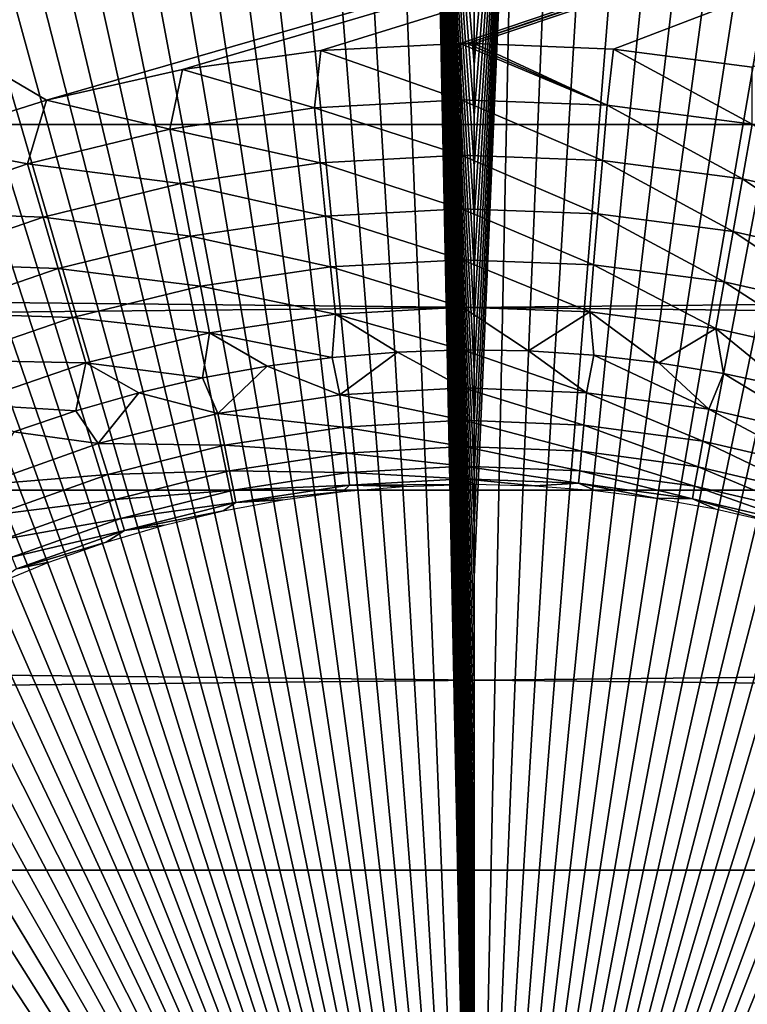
# Model space of a CAD drawing. Header units: millimetres. Extents: x -300 to 300, y -500 to 500.
# Tile 469 of 656: x -4.12 to 2.47, y 6.16 to 15.09. Entities that reach past the tile are written whole.
import ezdxf

# ---------------------------------------------------------------- set-up
doc = ezdxf.new("R2010")
doc.units = ezdxf.units.MM
doc.header["$LTSCALE"] = 81.481481
for name, color, linetype in [('19', 7, 'CONTINUOUS'), ('20', 7, 'CONTINUOUS'), ('34', 7, 'CONTINUOUS'), ('37', 7, 'CONTINUOUS'), ('38', 7, 'CONTINUOUS'), ('39', 7, 'CONTINUOUS'), ('40', 7, 'CONTINUOUS'), ('5', 7, 'CONTINUOUS'), ('6', 7, 'CONTINUOUS'), ('63', 7, 'CONTINUOUS')]:
    doc.layers.add(name, color=color, linetype=linetype)

msp = doc.modelspace()

# ---------------------------------------------------------------- linework, layer by layer
at = {"layer": '19', "color": 7, "linetype": 'CONTINUOUS'}
for points in [[(0.7921, 19.3962, 77.0165), (0.401, 19.4138, 77.0166), (0, 0, 77.0032), (0.7921, 19.3962, 77.0165)], [(0, 0, 77.0032), (0.401, 19.4138, 77.0166), (0, 10.0372, 77.007), (0, 0, 77.0032)], [(0, 10.5056, 77.0073), (0, 10.0372, 77.007), (0.401, 19.4138, 77.0166), (0, 10.5056, 77.0073)], [(0, 10.973, 77.0077), (0, 10.5056, 77.0073), (0.401, 19.4138, 77.0166), (0, 10.973, 77.0077)], [(0, 11.4397, 77.0081), (0, 10.973, 77.0077), (0.401, 19.4138, 77.0166), (0, 11.4397, 77.0081)], [(0, 11.9055, 77.0084), (0, 11.4397, 77.0081), (0.401, 19.4138, 77.0166), (0, 11.9055, 77.0084)], [(0, 12.3704, 77.0088), (0, 11.9055, 77.0084), (0.401, 19.4138, 77.0166), (0, 12.3704, 77.0088)], [(0, 12.8346, 77.0093), (0, 12.3704, 77.0088), (0.401, 19.4138, 77.0166), (0, 12.8346, 77.0093)], [(0, 13.2979, 77.0097), (0, 12.8346, 77.0093), (0.401, 19.4138, 77.0166), (0, 13.2979, 77.0097)], [(0, 13.7605, 77.0101), (0, 13.2979, 77.0097), (0.401, 19.4138, 77.0166), (0, 13.7605, 77.0101)], [(0, 14.2223, 77.0106), (0, 13.7605, 77.0101), (0.401, 19.4138, 77.0166), (0, 14.2223, 77.0106)], [(0, 14.6832, 77.0111), (0, 14.2223, 77.0106), (0.401, 19.4138, 77.0166), (0, 14.6832, 77.0111)], [(0, 15.1433, 77.0115), (0, 14.6832, 77.0111), (0.401, 19.4138, 77.0166), (0, 15.1433, 77.0115)], [(1.1735, 19.3668, 77.0163), (0.7921, 19.3962, 77.0165), (0, 0, 77.0032), (1.1735, 19.3668, 77.0163)], [(1.5453, 19.3254, 77.0161), (1.1735, 19.3668, 77.0163), (0, 0, 77.0032), (1.5453, 19.3254, 77.0161)], [(1.9075, 19.272, 77.0159), (1.5453, 19.3254, 77.0161), (0, 0, 77.0032), (1.9075, 19.272, 77.0159)], [(2.2603, 19.2065, 77.0156), (1.9075, 19.272, 77.0159), (0, 0, 77.0032), (2.2603, 19.2065, 77.0156)], [(2.6037, 19.1288, 77.0153), (2.2603, 19.2065, 77.0156), (0, 0, 77.0032), (2.6037, 19.1288, 77.0153)], [(2.9377, 19.0388, 77.0149), (2.6037, 19.1288, 77.0153), (0, 0, 77.0032), (2.9377, 19.0388, 77.0149)], [(3.2626, 18.9363, 77.0145), (2.9377, 19.0388, 77.0149), (0, 0, 77.0032), (3.2626, 18.9363, 77.0145)], [(3.5784, 18.8214, 77.014), (3.2626, 18.9363, 77.0145), (0, 0, 77.0032), (3.5784, 18.8214, 77.014)], [(3.8852, 18.6939, 77.0135), (3.5784, 18.8214, 77.014), (0, 0, 77.0032), (3.8852, 18.6939, 77.0135)], [(4.183, 18.5538, 77.013), (3.8852, 18.6939, 77.0135), (0, 0, 77.0032), (4.183, 18.5538, 77.013)], [(4.472, 18.4009, 77.0124), (4.183, 18.5538, 77.013), (0, 0, 77.0032), (4.472, 18.4009, 77.0124)], [(4.7522, 18.2351, 77.0118), (4.472, 18.4009, 77.0124), (0, 0, 77.0032), (4.7522, 18.2351, 77.0118)], [(5.0237, 18.0564, 77.0111), (4.7522, 18.2351, 77.0118), (0, 0, 77.0032), (5.0237, 18.0564, 77.0111)], [(5.2867, 17.8646, 77.0105), (5.0237, 18.0564, 77.0111), (0, 0, 77.0032), (5.2867, 17.8646, 77.0105)], [(5.5412, 17.6597, 77.0098), (5.2867, 17.8646, 77.0105), (0, 0, 77.0032), (5.5412, 17.6597, 77.0098)], [(5.7873, 17.4415, 77.0091), (5.5412, 17.6597, 77.0098), (0, 0, 77.0032), (5.7873, 17.4415, 77.0091)], [(6.0251, 17.2101, 77.0084), (5.7873, 17.4415, 77.0091), (0, 0, 77.0032), (6.0251, 17.2101, 77.0084)], [(6.2546, 16.9652, 77.0076), (6.0251, 17.2101, 77.0084), (0, 0, 77.0032), (6.2546, 16.9652, 77.0076)], [(6.476, 16.7069, 77.0069), (6.2546, 16.9652, 77.0076), (0, 0, 77.0032), (6.476, 16.7069, 77.0069)], [(6.6894, 16.4349, 77.0061), (6.476, 16.7069, 77.0069), (0, 0, 77.0032), (6.6894, 16.4349, 77.0061)], [(6.8948, 16.1492, 77.0053), (6.6894, 16.4349, 77.0061), (0, 0, 77.0032), (6.8948, 16.1492, 77.0053)], [(7.0923, 15.8498, 77.0045), (6.8948, 16.1492, 77.0053), (0, 0, 77.0032), (7.0923, 15.8498, 77.0045)], [(7.282, 15.5365, 77.0037), (7.0923, 15.8498, 77.0045), (0, 0, 77.0032), (7.282, 15.5365, 77.0037)], [(7.4641, 15.2092, 77.0029), (7.282, 15.5365, 77.0037), (0, 0, 77.0032), (7.4641, 15.2092, 77.0029)], [(7.6385, 14.8679, 77.0021), (7.4641, 15.2092, 77.0029), (0, 0, 77.0032), (7.6385, 14.8679, 77.0021)], [(7.8054, 14.5124, 77.0013), (7.6385, 14.8679, 77.0021), (0, 0, 77.0032), (7.8054, 14.5124, 77.0013)], [(7.9649, 14.1427, 77.0005), (7.8054, 14.5124, 77.0013), (0, 0, 77.0032), (7.9649, 14.1427, 77.0005)], [(8.1171, 13.7586, 76.9997), (7.9649, 14.1427, 77.0005), (0, 0, 77.0032), (8.1171, 13.7586, 76.9997)], [(8.262, 13.3601, 76.9989), (8.1171, 13.7586, 76.9997), (0, 0, 77.0032), (8.262, 13.3601, 76.9989)], [(8.3998, 12.9471, 76.9982), (8.262, 13.3601, 76.9989), (0, 0, 77.0032), (8.3998, 12.9471, 76.9982)], [(8.5304, 12.5195, 76.9974), (8.3998, 12.9471, 76.9982), (0, 0, 77.0032), (8.5304, 12.5195, 76.9974)], [(8.6541, 12.0771, 76.9966), (8.5304, 12.5195, 76.9974), (0, 0, 77.0032), (8.6541, 12.0771, 76.9966)], [(8.7709, 11.62, 76.9959), (8.6541, 12.0771, 76.9966), (0, 0, 77.0032), (8.7709, 11.62, 76.9959)], [(8.8809, 11.148, 76.9952), (8.7709, 11.62, 76.9959), (0, 0, 77.0032), (8.8809, 11.148, 76.9952)], [(8.9842, 10.661, 76.9945), (8.8809, 11.148, 76.9952), (0, 0, 77.0032), (8.9842, 10.661, 76.9945)], [(9.0808, 10.1589, 76.9938), (8.9842, 10.661, 76.9945), (0, 0, 77.0032), (9.0808, 10.1589, 76.9938)], [(9.1709, 9.6416, 76.9931), (9.0808, 10.1589, 76.9938), (0, 0, 77.0032), (9.1709, 9.6416, 76.9931)], [(0, 9.5681, 77.0066), (0, 0, 77.0032), (0, 10.0372, 77.007), (0, 9.5681, 77.0066)], [(9.2545, 9.1091, 76.9925), (9.1709, 9.6416, 76.9931), (0, 0, 77.0032), (9.2545, 9.1091, 76.9925)], [(0, 9.0981, 77.0063), (0, 0, 77.0032), (0, 9.5681, 77.0066), (0, 9.0981, 77.0063)], [(9.3318, 8.5613, 76.9919), (9.2545, 9.1091, 76.9925), (0, 0, 77.0032), (9.3318, 8.5613, 76.9919)], [(0, 8.6273, 77.006), (0, 0, 77.0032), (0, 9.0981, 77.0063), (0, 8.6273, 77.006)], [(0, 8.1556, 77.0057), (0, 0, 77.0032), (0, 8.6273, 77.006), (0, 8.1556, 77.0057)], [(9.4028, 7.998, 76.9913), (9.3318, 8.5613, 76.9919), (0, 0, 77.0032), (9.4028, 7.998, 76.9913)], [(0, 7.683, 77.0054), (0, 0, 77.0032), (0, 8.1556, 77.0057), (0, 7.683, 77.0054)], [(9.4676, 7.4191, 76.9908), (9.4028, 7.998, 76.9913), (0, 0, 77.0032), (9.4676, 7.4191, 76.9908)], [(0, 7.2096, 77.0052), (0, 0, 77.0032), (0, 7.683, 77.0054), (0, 7.2096, 77.0052)], [(9.5263, 6.8247, 76.9903), (9.4676, 7.4191, 76.9908), (0, 0, 77.0032), (9.5263, 6.8247, 76.9903)], [(0, 6.7353, 77.0049), (0, 0, 77.0032), (0, 7.2096, 77.0052), (0, 6.7353, 77.0049)], [(9.579, 6.2145, 76.9898), (9.5263, 6.8247, 76.9903), (0, 0, 77.0032), (9.579, 6.2145, 76.9898)], [(0, 6.2601, 77.0047), (0, 0, 77.0032), (0, 6.7353, 77.0049), (0, 6.2601, 77.0047)], [(0, 5.784, 77.0045), (0, 0, 77.0032), (0, 6.2601, 77.0047), (0, 5.784, 77.0045)], [(9.6258, 5.5885, 76.9894), (9.579, 6.2145, 76.9898), (0, 0, 77.0032), (9.6258, 5.5885, 76.9894)]]:
    msp.add_3dface(points, dxfattribs=at)
at = {"layer": '20', "color": 7, "linetype": 'CONTINUOUS'}
for points in [[(-1.153, 19.3687, 77.0164), (0, 0, 77.0032), (-0.7781, 19.397, 77.0165), (-1.153, 19.3687, 77.0164)], [(-0.7781, 19.397, 77.0165), (0, 0, 77.0032), (-0.3938, 19.414, 77.0166), (-0.7781, 19.397, 77.0165)], [(0, 0, 77.0032), (0, 0.4871, 77.0032), (-0.3938, 19.414, 77.0166), (0, 0, 77.0032)], [(0, 0.4871, 77.0032), (0, 0.9733, 77.0033), (-0.3938, 19.414, 77.0166), (0, 0.4871, 77.0032)], [(0, 0.9733, 77.0033), (0, 1.4585, 77.0033), (-0.3938, 19.414, 77.0166), (0, 0.9733, 77.0033)], [(0, 1.4585, 77.0033), (0, 1.9428, 77.0034), (-0.3938, 19.414, 77.0166), (0, 1.4585, 77.0033)], [(0, 1.9428, 77.0034), (0, 2.4262, 77.0034), (-0.3938, 19.414, 77.0166), (0, 1.9428, 77.0034)], [(0, 2.4262, 77.0034), (0, 2.9087, 77.0035), (-0.3938, 19.414, 77.0166), (0, 2.4262, 77.0034)], [(0, 2.9087, 77.0035), (0, 3.3902, 77.0037), (-0.3938, 19.414, 77.0166), (0, 2.9087, 77.0035)], [(0, 3.3902, 77.0037), (0, 3.8709, 77.0038), (-0.3938, 19.414, 77.0166), (0, 3.3902, 77.0037)], [(0, 3.8709, 77.0038), (0, 4.3505, 77.0039), (-0.3938, 19.414, 77.0166), (0, 3.8709, 77.0038)], [(0, 4.3505, 77.0039), (0, 4.8293, 77.0041), (-0.3938, 19.414, 77.0166), (0, 4.3505, 77.0039)], [(0, 4.8293, 77.0041), (0, 5.3071, 77.0043), (-0.3938, 19.414, 77.0166), (0, 4.8293, 77.0041)], [(0, 5.3071, 77.0043), (0, 5.784, 77.0045), (-0.3938, 19.414, 77.0166), (0, 5.3071, 77.0043)], [(0, 5.784, 77.0045), (0, 6.2601, 77.0047), (-0.3938, 19.414, 77.0166), (0, 5.784, 77.0045)], [(0, 6.2601, 77.0047), (0, 6.7353, 77.0049), (-0.3938, 19.414, 77.0166), (0, 6.2601, 77.0047)], [(0, 6.7353, 77.0049), (0, 7.2096, 77.0052), (-0.3938, 19.414, 77.0166), (0, 6.7353, 77.0049)], [(0, 7.2096, 77.0052), (0, 7.683, 77.0054), (-0.3938, 19.414, 77.0166), (0, 7.2096, 77.0052)], [(0, 7.683, 77.0054), (0, 8.1556, 77.0057), (-0.3938, 19.414, 77.0166), (0, 7.683, 77.0054)], [(0, 8.1556, 77.0057), (0, 8.6273, 77.006), (-0.3938, 19.414, 77.0166), (0, 8.1556, 77.0057)], [(0, 8.6273, 77.006), (0, 9.0981, 77.0063), (-0.3938, 19.414, 77.0166), (0, 8.6273, 77.006)], [(0, 9.0981, 77.0063), (0, 9.5681, 77.0066), (-0.3938, 19.414, 77.0166), (0, 9.0981, 77.0063)], [(0, 9.5681, 77.0066), (0, 10.0372, 77.007), (-0.3938, 19.414, 77.0166), (0, 9.5681, 77.0066)], [(0, 10.0372, 77.007), (0, 10.5056, 77.0073), (-0.3938, 19.414, 77.0166), (0, 10.0372, 77.007)], [(0, 10.5056, 77.0073), (0, 10.973, 77.0077), (-0.3938, 19.414, 77.0166), (0, 10.5056, 77.0073)], [(0, 10.973, 77.0077), (0, 11.4397, 77.0081), (-0.3938, 19.414, 77.0166), (0, 10.973, 77.0077)], [(0, 11.4397, 77.0081), (0, 11.9055, 77.0084), (-0.3938, 19.414, 77.0166), (0, 11.4397, 77.0081)], [(0, 11.9055, 77.0084), (0, 12.3704, 77.0088), (-0.3938, 19.414, 77.0166), (0, 11.9055, 77.0084)], [(0, 12.3704, 77.0088), (0, 12.8346, 77.0093), (-0.3938, 19.414, 77.0166), (0, 12.3704, 77.0088)], [(0, 12.8346, 77.0093), (0, 13.2979, 77.0097), (-0.3938, 19.414, 77.0166), (0, 12.8346, 77.0093)], [(0, 13.2979, 77.0097), (0, 13.7605, 77.0101), (-0.3938, 19.414, 77.0166), (0, 13.2979, 77.0097)], [(0, 13.7605, 77.0101), (0, 14.2223, 77.0106), (-0.3938, 19.414, 77.0166), (0, 13.7605, 77.0101)], [(0, 14.2223, 77.0106), (0, 14.6832, 77.0111), (-0.3938, 19.414, 77.0166), (0, 14.2223, 77.0106)], [(0, 14.6832, 77.0111), (0, 15.1433, 77.0115), (-0.3938, 19.414, 77.0166), (0, 14.6832, 77.0111)], [(-1.875, 19.2774, 77.0159), (0, 0, 77.0032), (-1.5186, 19.3288, 77.0162), (-1.875, 19.2774, 77.0159)], [(-1.5186, 19.3288, 77.0162), (0, 0, 77.0032), (-1.153, 19.3687, 77.0164), (-1.5186, 19.3288, 77.0162)], [(-2.5605, 19.1394, 77.0153), (0, 0, 77.0032), (-2.2222, 19.2142, 77.0156), (-2.5605, 19.1394, 77.0153)], [(-2.2222, 19.2142, 77.0156), (0, 0, 77.0032), (-1.875, 19.2774, 77.0159), (-2.2222, 19.2142, 77.0156)], [(-2.8897, 19.0526, 77.0149), (0, 0, 77.0032), (-2.5605, 19.1394, 77.0153), (-2.8897, 19.0526, 77.0149)], [(-3.2101, 18.9539, 77.0145), (0, 0, 77.0032), (-2.8897, 19.0526, 77.0149), (-3.2101, 18.9539, 77.0145)], [(-3.5217, 18.8433, 77.0141), (0, 0, 77.0032), (-3.2101, 18.9539, 77.0145), (-3.5217, 18.8433, 77.0141)], [(-3.8245, 18.7205, 77.0136), (0, 0, 77.0032), (-3.5217, 18.8433, 77.0141), (-3.8245, 18.7205, 77.0136)], [(-4.1188, 18.5855, 77.0131), (0, 0, 77.0032), (-3.8245, 18.7205, 77.0136), (-4.1188, 18.5855, 77.0131)], [(-4.4045, 18.4382, 77.0125), (0, 0, 77.0032), (-4.1188, 18.5855, 77.0131), (-4.4045, 18.4382, 77.0125)], [(-4.6817, 18.2785, 77.0119), (0, 0, 77.0032), (-4.4045, 18.4382, 77.0125), (-4.6817, 18.2785, 77.0119)], [(-4.9505, 18.1064, 77.0113), (0, 0, 77.0032), (-4.6817, 18.2785, 77.0119), (-4.9505, 18.1064, 77.0113)], [(-5.2111, 17.9217, 77.0107), (0, 0, 77.0032), (-4.9505, 18.1064, 77.0113), (-5.2111, 17.9217, 77.0107)], [(-5.4634, 17.7244, 77.01), (0, 0, 77.0032), (-5.2111, 17.9217, 77.0107), (-5.4634, 17.7244, 77.01)], [(-5.7077, 17.5144, 77.0093), (0, 0, 77.0032), (-5.4634, 17.7244, 77.01), (-5.7077, 17.5144, 77.0093)], [(-5.9438, 17.2916, 77.0086), (0, 0, 77.0032), (-5.7077, 17.5144, 77.0093), (-5.9438, 17.2916, 77.0086)], [(-6.1721, 17.0558, 77.0079), (0, 0, 77.0032), (-5.9438, 17.2916, 77.0086), (-6.1721, 17.0558, 77.0079)], [(-6.3924, 16.8071, 77.0072), (0, 0, 77.0032), (-6.1721, 17.0558, 77.0079), (-6.3924, 16.8071, 77.0072)], [(-6.605, 16.5453, 77.0064), (0, 0, 77.0032), (-6.3924, 16.8071, 77.0072), (-6.605, 16.5453, 77.0064)], [(-6.8098, 16.2704, 77.0057), (0, 0, 77.0032), (-6.605, 16.5453, 77.0064), (-6.8098, 16.2704, 77.0057)], [(-7.007, 15.9822, 77.0049), (0, 0, 77.0032), (-6.8098, 16.2704, 77.0057), (-7.007, 15.9822, 77.0049)], [(-7.1967, 15.6806, 77.0041), (0, 0, 77.0032), (-7.007, 15.9822, 77.0049), (-7.1967, 15.6806, 77.0041)], [(-7.379, 15.3657, 77.0033), (0, 0, 77.0032), (-7.1967, 15.6806, 77.0041), (-7.379, 15.3657, 77.0033)], [(-7.5538, 15.0372, 77.0025), (0, 0, 77.0032), (-7.379, 15.3657, 77.0033), (-7.5538, 15.0372, 77.0025)], [(-7.7214, 14.6951, 77.0017), (0, 0, 77.0032), (-7.5538, 15.0372, 77.0025), (-7.7214, 14.6951, 77.0017)], [(-7.8818, 14.3394, 77.001), (0, 0, 77.0032), (-7.7214, 14.6951, 77.0017), (-7.8818, 14.3394, 77.001)], [(-8.035, 13.9699, 77.0002), (0, 0, 77.0032), (-7.8818, 14.3394, 77.001), (-8.035, 13.9699, 77.0002)], [(-8.1812, 13.5865, 76.9994), (0, 0, 77.0032), (-8.035, 13.9699, 77.0002), (-8.1812, 13.5865, 76.9994)], [(-8.3205, 13.1892, 76.9986), (0, 0, 77.0032), (-8.1812, 13.5865, 76.9994), (-8.3205, 13.1892, 76.9986)], [(-8.4529, 12.7778, 76.9979), (0, 0, 77.0032), (-8.3205, 13.1892, 76.9986), (-8.4529, 12.7778, 76.9979)], [(-8.5785, 12.3523, 76.9971), (0, 0, 77.0032), (-8.4529, 12.7778, 76.9979), (-8.5785, 12.3523, 76.9971)], [(-8.6974, 11.9126, 76.9964), (0, 0, 77.0032), (-8.5785, 12.3523, 76.9971), (-8.6974, 11.9126, 76.9964)], [(-8.8097, 11.4586, 76.9956), (0, 0, 77.0032), (-8.6974, 11.9126, 76.9964), (-8.8097, 11.4586, 76.9956)], [(-8.9154, 10.9902, 76.9949), (0, 0, 77.0032), (-8.8097, 11.4586, 76.9956), (-8.9154, 10.9902, 76.9949)], [(-9.0147, 10.5074, 76.9943), (0, 0, 77.0032), (-8.9154, 10.9902, 76.9949), (-9.0147, 10.5074, 76.9943)], [(-9.1077, 10.01, 76.9936), (0, 0, 77.0032), (-9.0147, 10.5074, 76.9943), (-9.1077, 10.01, 76.9936)], [(-9.1943, 9.4979, 76.993), (0, 0, 77.0032), (-9.1077, 10.01, 76.9936), (-9.1943, 9.4979, 76.993)], [(-9.2748, 8.9711, 76.9923), (0, 0, 77.0032), (-9.1943, 9.4979, 76.993), (-9.2748, 8.9711, 76.9923)], [(-9.3491, 8.4295, 76.9918), (0, 0, 77.0032), (-9.2748, 8.9711, 76.9923), (-9.3491, 8.4295, 76.9918)], [(-9.4174, 7.873, 76.9912), (0, 0, 77.0032), (-9.3491, 8.4295, 76.9918), (-9.4174, 7.873, 76.9912)], [(-9.4798, 7.3015, 76.9907), (0, 0, 77.0032), (-9.4174, 7.873, 76.9912), (-9.4798, 7.3015, 76.9907)], [(-9.5363, 6.7149, 76.9902), (0, 0, 77.0032), (-9.4798, 7.3015, 76.9907), (-9.5363, 6.7149, 76.9902)], [(-9.587, 6.1131, 76.9897), (0, 0, 77.0032), (-9.5363, 6.7149, 76.9902), (-9.587, 6.1131, 76.9897)]]:
    msp.add_3dface(points, dxfattribs=at)
at = {"layer": '34', "color": 7, "linetype": 'CONTINUOUS'}
for points in [[(54.5, 108.5, 501.4929), (54.5, 0, 501.4929), (-54.5, 108.5, 501.4929), (54.5, 108.5, 501.4929)], [(-54.5, 108.5, 501.4929), (54.5, 0, 501.4929), (-54.5, 0, 501.4929), (-54.5, 108.5, 501.4929)]]:
    msp.add_3dface(points, dxfattribs=at)
at = {"layer": '37', "color": 7, "linetype": 'CONTINUOUS'}
for points in [[(-0.1265, 14.8749, 545.9929), (-1.3896, 14.8104, 545.9929), (-0.1222, 14.3644, 545.9601), (-0.1265, 14.8749, 545.9929)], [(-1.3896, 14.8104, 545.9929), (-2.6427, 14.6388, 545.9929), (-1.447, 14.2918, 545.9601), (-1.3896, 14.8104, 545.9929)], [(-0.1222, 14.3644, 545.9601), (-1.3896, 14.8104, 545.9929), (-1.447, 14.2918, 545.9601), (-0.1222, 14.3644, 545.9601)], [(-2.6427, 14.6388, 545.9929), (-3.8767, 14.3614, 545.9929), (-2.7595, 14.0973, 545.9601), (-2.6427, 14.6388, 545.9929)], [(-1.447, 14.2918, 545.9601), (-2.6427, 14.6388, 545.9929), (-2.7595, 14.0973, 545.9601), (-1.447, 14.2918, 545.9601)], [(-3.8767, 14.3614, 545.9929), (-5.0826, 13.9802, 545.9929), (-4.0485, 13.7826, 545.9601), (-3.8767, 14.3614, 545.9929)], [(-2.7595, 14.0973, 545.9601), (-3.8767, 14.3614, 545.9929), (-4.0485, 13.7826, 545.9601), (-2.7595, 14.0973, 545.9601)], [(-1.447, 14.2918, 545.9601), (-2.7595, 14.0973, 545.9601), (-1.3964, 13.7917, 545.8624), (-1.447, 14.2918, 545.9601)], [(-0.1222, 14.3644, 545.9601), (-1.447, 14.2918, 545.9601), (-0.1179, 13.8617, 545.8624), (-0.1222, 14.3644, 545.9601)], [(-0.1179, 13.8617, 545.8624), (-1.447, 14.2918, 545.9601), (-1.3964, 13.7917, 545.8624), (-0.1179, 13.8617, 545.8624)], [(-2.7595, 14.0973, 545.9601), (-4.0485, 13.7826, 545.9601), (-2.663, 13.604, 545.8624), (-2.7595, 14.0973, 545.9601)], [(-1.3964, 13.7917, 545.8624), (-2.7595, 14.0973, 545.9601), (-2.663, 13.604, 545.8624), (-1.3964, 13.7917, 545.8624)], [(-4.0485, 13.7826, 545.9601), (-5.0826, 13.9802, 545.9929), (-5.3029, 13.3502, 545.9601), (-4.0485, 13.7826, 545.9601)], [(-0.1179, 13.8617, 545.8624), (-1.3964, 13.7917, 545.8624), (-0.1138, 13.3756, 545.7012), (-0.1179, 13.8617, 545.8624)], [(-4.0485, 13.7826, 545.9601), (-5.3029, 13.3502, 545.9601), (-3.9068, 13.3003, 545.8624), (-4.0485, 13.7826, 545.9601)], [(-2.663, 13.604, 545.8624), (-4.0485, 13.7826, 545.9601), (-3.9068, 13.3003, 545.8624), (-2.663, 13.604, 545.8624)], [(-1.3964, 13.7917, 545.8624), (-2.663, 13.604, 545.8624), (-1.3474, 13.308, 545.7012), (-1.3964, 13.7917, 545.8624)], [(-0.1138, 13.3756, 545.7012), (-1.3964, 13.7917, 545.8624), (-1.3474, 13.308, 545.7012), (-0.1138, 13.3756, 545.7012)], [(-2.663, 13.604, 545.8624), (-3.9068, 13.3003, 545.8624), (-2.5696, 13.1269, 545.7012), (-2.663, 13.604, 545.8624)], [(-1.3474, 13.308, 545.7012), (-2.663, 13.604, 545.8624), (-2.5696, 13.1269, 545.7012), (-1.3474, 13.308, 545.7012)], [(-3.9068, 13.3003, 545.8624), (-5.3029, 13.3502, 545.9601), (-5.1174, 12.883, 545.8624), (-3.9068, 13.3003, 545.8624)], [(-1.3474, 13.308, 545.7012), (-2.5696, 13.1269, 545.7012), (-1.3009, 12.8489, 545.4793), (-1.3474, 13.308, 545.7012)], [(-0.1138, 13.3756, 545.7012), (-1.3474, 13.308, 545.7012), (-0.1098, 12.9141, 545.4793), (-0.1138, 13.3756, 545.7012)], [(-0.1098, 12.9141, 545.4793), (-1.3474, 13.308, 545.7012), (-1.3009, 12.8489, 545.4793), (-0.1098, 12.9141, 545.4793)], [(-3.9068, 13.3003, 545.8624), (-5.1174, 12.883, 545.8624), (-3.7698, 12.8339, 545.7012), (-3.9068, 13.3003, 545.8624)], [(-2.5696, 13.1269, 545.7012), (-3.9068, 13.3003, 545.8624), (-3.7698, 12.8339, 545.7012), (-2.5696, 13.1269, 545.7012)], [(-2.5696, 13.1269, 545.7012), (-3.7698, 12.8339, 545.7012), (-2.4809, 12.674, 545.4793), (-2.5696, 13.1269, 545.7012)], [(-1.3009, 12.8489, 545.4793), (-2.5696, 13.1269, 545.7012), (-2.4809, 12.674, 545.4793), (-1.3009, 12.8489, 545.4793)], [(-3.7698, 12.8339, 545.7012), (-5.1174, 12.883, 545.8624), (-4.9379, 12.4313, 545.7012), (-3.7698, 12.8339, 545.7012)], [(-0.1098, 12.9141, 545.4793), (-1.3009, 12.8489, 545.4793), (-0.1062, 12.4847, 545.2001), (-0.1098, 12.9141, 545.4793)], [(-3.7698, 12.8339, 545.7012), (-4.9379, 12.4313, 545.7012), (-3.6398, 12.391, 545.4793), (-3.7698, 12.8339, 545.7012)], [(-2.4809, 12.674, 545.4793), (-3.7698, 12.8339, 545.7012), (-3.6398, 12.391, 545.4793), (-2.4809, 12.674, 545.4793)], [(-1.3009, 12.8489, 545.4793), (-2.4809, 12.674, 545.4793), (-1.2577, 12.4217, 545.2001), (-1.3009, 12.8489, 545.4793)], [(-0.1062, 12.4847, 545.2001), (-1.3009, 12.8489, 545.4793), (-1.2577, 12.4217, 545.2001), (-0.1062, 12.4847, 545.2001)], [(-2.4809, 12.674, 545.4793), (-3.6398, 12.391, 545.4793), (-2.3984, 12.2526, 545.2001), (-2.4809, 12.674, 545.4793)], [(-1.2577, 12.4217, 545.2001), (-2.4809, 12.674, 545.4793), (-2.3984, 12.2526, 545.2001), (-1.2577, 12.4217, 545.2001)], [(-3.6398, 12.391, 545.4793), (-4.9379, 12.4313, 545.7012), (-4.7675, 12.0024, 545.4793), (-3.6398, 12.391, 545.4793)], [(-1.2577, 12.4217, 545.2001), (-2.3984, 12.2526, 545.2001), (-1.288, 12.0281, 544.8702), (-1.2577, 12.4217, 545.2001)], [(-0.6963, 12.0768, 544.8702), (-1.2577, 12.4217, 545.2001), (-1.288, 12.0281, 544.8702), (-0.6963, 12.0768, 544.8702)], [(-0.1062, 12.4847, 545.2001), (-1.2577, 12.4217, 545.2001), (-0.1029, 12.0964, 544.8702), (-0.1062, 12.4847, 545.2001)], [(-0.1029, 12.0964, 544.8702), (-1.2577, 12.4217, 545.2001), (-0.6963, 12.0768, 544.8702), (-0.1029, 12.0964, 544.8702)], [(-3.6398, 12.391, 545.4793), (-4.7675, 12.0024, 545.4793), (-3.5187, 11.9791, 545.2001), (-3.6398, 12.391, 545.4793)], [(-2.3984, 12.2526, 545.2001), (-3.6398, 12.391, 545.4793), (-3.5187, 11.9791, 545.2001), (-2.3984, 12.2526, 545.2001)], [(-2.3984, 12.2526, 545.2001), (-3.5187, 11.9791, 545.2001), (-2.4608, 11.8439, 544.8702), (-2.3984, 12.2526, 545.2001)], [(-1.8767, 11.9504, 544.8702), (-2.3984, 12.2526, 545.2001), (-2.4608, 11.8439, 544.8702), (-1.8767, 11.9504, 544.8702)], [(-1.288, 12.0281, 544.8702), (-2.3984, 12.2526, 545.2001), (-1.8767, 11.9504, 544.8702), (-1.288, 12.0281, 544.8702)], [(-3.5187, 11.9791, 545.2001), (-4.7675, 12.0024, 545.4793), (-4.609, 11.6033, 545.2001), (-3.5187, 11.9791, 545.2001)], [(-3.5187, 11.9791, 545.2001), (-4.609, 11.6033, 545.2001), (-3.6098, 11.5457, 544.8702), (-3.5187, 11.9791, 545.2001)], [(-3.039, 11.7089, 544.8702), (-3.5187, 11.9791, 545.2001), (-3.6098, 11.5457, 544.8702), (-3.039, 11.7089, 544.8702)], [(-2.4608, 11.8439, 544.8702), (-3.5187, 11.9791, 545.2001), (-3.039, 11.7089, 544.8702), (-2.4608, 11.8439, 544.8702)], [(-3.6098, 11.5457, 544.8702), (-4.609, 11.6033, 545.2001), (-4.172, 11.3546, 544.8702), (-3.6098, 11.5457, 544.8702)]]:
    msp.add_3dface(points, dxfattribs=at)
at = {"layer": '38', "color": 7, "linetype": 'CONTINUOUS'}
for points in [[(-0.6963, 12.0768, 544.8702), (-1.288, 12.0281, 544.8702), (-1.2166, 11.6891, 544.492), (-0.6963, 12.0768, 544.8702)], [(-0.1, 11.7519, 544.492), (-0.6963, 12.0768, 544.8702), (-1.2166, 11.6891, 544.492), (-0.1, 11.7519, 544.492)], [(-0.1029, 12.0964, 544.8702), (-0.6963, 12.0768, 544.8702), (-0.1, 11.7519, 544.492), (-0.1029, 12.0964, 544.8702)], [(-1.288, 12.0281, 544.8702), (-1.8767, 11.9504, 544.8702), (-1.2166, 11.6891, 544.492), (-1.288, 12.0281, 544.8702)], [(-1.8767, 11.9504, 544.8702), (-2.4608, 11.8439, 544.8702), (-2.3222, 11.5206, 544.492), (-1.8767, 11.9504, 544.8702)], [(-1.2166, 11.6891, 544.492), (-1.8767, 11.9504, 544.8702), (-2.3222, 11.5206, 544.492), (-1.2166, 11.6891, 544.492)], [(-2.4608, 11.8439, 544.8702), (-3.039, 11.7089, 544.8702), (-2.3222, 11.5206, 544.492), (-2.4608, 11.8439, 544.8702)], [(-3.039, 11.7089, 544.8702), (-3.6098, 11.5457, 544.8702), (-3.4068, 11.2477, 544.492), (-3.039, 11.7089, 544.8702)], [(-2.3222, 11.5206, 544.492), (-3.039, 11.7089, 544.8702), (-3.4068, 11.2477, 544.492), (-2.3222, 11.5206, 544.492)], [(-0.1, 11.7519, 544.492), (-1.2166, 11.6891, 544.492), (-0.0975, 11.4582, 544.0725), (-0.1, 11.7519, 544.492)], [(-1.2166, 11.6891, 544.492), (-2.3222, 11.5206, 544.492), (-1.1862, 11.397, 544.0725), (-1.2166, 11.6891, 544.492)], [(-0.0975, 11.4582, 544.0725), (-1.2166, 11.6891, 544.492), (-1.1862, 11.397, 544.0725), (-0.0975, 11.4582, 544.0725)], [(-3.6098, 11.5457, 544.8702), (-4.172, 11.3546, 544.8702), (-3.4068, 11.2477, 544.492), (-3.6098, 11.5457, 544.8702)], [(-2.3222, 11.5206, 544.492), (-3.4068, 11.2477, 544.492), (-2.2642, 11.2326, 544.0725), (-2.3222, 11.5206, 544.492)], [(-1.1862, 11.397, 544.0725), (-2.3222, 11.5206, 544.492), (-2.2642, 11.2326, 544.0725), (-1.1862, 11.397, 544.0725)], [(-0.0975, 11.4582, 544.0725), (-1.1862, 11.397, 544.0725), (-0.0954, 11.2205, 543.6189), (-0.0975, 11.4582, 544.0725)], [(-3.4068, 11.2477, 544.492), (-4.172, 11.3546, 544.8702), (-4.4605, 10.8729, 544.492), (-3.4068, 11.2477, 544.492)], [(-1.1862, 11.397, 544.0725), (-2.2642, 11.2326, 544.0725), (-1.1616, 11.1606, 543.6189), (-1.1862, 11.397, 544.0725)], [(-0.0954, 11.2205, 543.6189), (-1.1862, 11.397, 544.0725), (-1.1616, 11.1606, 543.6189), (-0.0954, 11.2205, 543.6189)], [(-3.4068, 11.2477, 544.492), (-4.4605, 10.8729, 544.492), (-3.3216, 10.9666, 544.0725), (-3.4068, 11.2477, 544.492)], [(-2.2642, 11.2326, 544.0725), (-3.4068, 11.2477, 544.492), (-3.3216, 10.9666, 544.0725), (-2.2642, 11.2326, 544.0725)], [(-2.2642, 11.2326, 544.0725), (-3.3216, 10.9666, 544.0725), (-2.2172, 10.9996, 543.6189), (-2.2642, 11.2326, 544.0725)], [(-1.1616, 11.1606, 543.6189), (-2.2642, 11.2326, 544.0725), (-2.2172, 10.9996, 543.6189), (-1.1616, 11.1606, 543.6189)], [(-1.1616, 11.1606, 543.6189), (-2.2172, 10.9996, 543.6189), (-1.1432, 10.9837, 543.1386), (-1.1616, 11.1606, 543.6189)], [(-0.0954, 11.2205, 543.6189), (-1.1616, 11.1606, 543.6189), (-0.0939, 11.0427, 543.1386), (-0.0954, 11.2205, 543.6189)], [(-0.0939, 11.0427, 543.1386), (-1.1616, 11.1606, 543.6189), (-1.1432, 10.9837, 543.1386), (-0.0939, 11.0427, 543.1386)], [(-2.2172, 10.9996, 543.6189), (-3.3216, 10.9666, 544.0725), (-3.2527, 10.7391, 543.6189), (-2.2172, 10.9996, 543.6189)], [(-2.2172, 10.9996, 543.6189), (-3.2527, 10.7391, 543.6189), (-2.1821, 10.8253, 543.1386), (-2.2172, 10.9996, 543.6189)], [(-1.1432, 10.9837, 543.1386), (-2.2172, 10.9996, 543.6189), (-2.1821, 10.8253, 543.1386), (-1.1432, 10.9837, 543.1386)], [(-1.1313, 10.8694, 542.6396), (-1.1432, 10.9837, 543.1386), (-2.1821, 10.8253, 543.1386), (-1.1313, 10.8694, 542.6396)], [(-0.0929, 10.9277, 542.6396), (-0.0939, 11.0427, 543.1386), (-1.1432, 10.9837, 543.1386), (-0.0929, 10.9277, 542.6396)], [(-1.1313, 10.8694, 542.6396), (-0.0929, 10.9277, 542.6396), (-1.1432, 10.9837, 543.1386), (-1.1313, 10.8694, 542.6396)], [(-3.3216, 10.9666, 544.0725), (-4.4605, 10.8729, 544.492), (-4.349, 10.6012, 544.0725), (-3.3216, 10.9666, 544.0725)], [(-3.3216, 10.9666, 544.0725), (-4.349, 10.6012, 544.0725), (-3.2527, 10.7391, 543.6189), (-3.3216, 10.9666, 544.0725)], [(-0.0929, 10.9277, 542.6396), (-1.1313, 10.8694, 542.6396), (-0.0925, 10.8775, 542.1325), (-0.0929, 10.9277, 542.6396)], [(-2.1821, 10.8253, 543.1386), (-3.2527, 10.7391, 543.6189), (-3.2012, 10.5689, 543.1386), (-2.1821, 10.8253, 543.1386)], [(-2.1593, 10.7126, 542.6396), (-2.1821, 10.8253, 543.1386), (-3.2012, 10.5689, 543.1386), (-2.1593, 10.7126, 542.6396)], [(-2.1593, 10.7126, 542.6396), (-1.1313, 10.8694, 542.6396), (-2.1821, 10.8253, 543.1386), (-2.1593, 10.7126, 542.6396)], [(-1.1313, 10.8694, 542.6396), (-2.1593, 10.7126, 542.6396), (-1.1895, 10.8127, 542.1325), (-1.1313, 10.8694, 542.6396)], [(-1.1895, 10.8127, 542.1325), (-2.1593, 10.7126, 542.6396), (-1.7342, 10.7388, 542.1325), (-1.1895, 10.8127, 542.1325)], [(-0.6418, 10.8589, 542.1325), (-1.1313, 10.8694, 542.6396), (-1.1895, 10.8127, 542.1325), (-0.6418, 10.8589, 542.1325)], [(-0.0925, 10.8775, 542.1325), (-1.1313, 10.8694, 542.6396), (-0.6418, 10.8589, 542.1325), (-0.0925, 10.8775, 542.1325)], [(-3.2527, 10.7391, 543.6189), (-4.349, 10.6012, 544.0725), (-4.2588, 10.3812, 543.6189), (-3.2527, 10.7391, 543.6189)], [(-3.2527, 10.7391, 543.6189), (-4.2588, 10.3812, 543.6189), (-3.2012, 10.5689, 543.1386), (-3.2527, 10.7391, 543.6189)], [(-3.1679, 10.4589, 542.6396), (-2.1593, 10.7126, 542.6396), (-3.2012, 10.5689, 543.1386), (-3.1679, 10.4589, 542.6396)], [(-2.1593, 10.7126, 542.6396), (-3.1679, 10.4589, 542.6396), (-2.2744, 10.6375, 542.1325), (-2.1593, 10.7126, 542.6396)], [(-1.7342, 10.7388, 542.1325), (-2.1593, 10.7126, 542.6396), (-2.2744, 10.6375, 542.1325), (-1.7342, 10.7388, 542.1325)], [(-2.2744, 10.6375, 542.1325), (-3.1679, 10.4589, 542.6396), (-2.8088, 10.509, 542.1325), (-2.2744, 10.6375, 542.1325)], [(-3.2012, 10.5689, 543.1386), (-4.2588, 10.3812, 543.6189), (-4.1913, 10.2167, 543.1386), (-3.2012, 10.5689, 543.1386)], [(-3.1679, 10.4589, 542.6396), (-3.2012, 10.5689, 543.1386), (-4.1913, 10.2167, 543.1386), (-3.1679, 10.4589, 542.6396)], [(-4.1477, 10.1104, 542.6396), (-3.1679, 10.4589, 542.6396), (-4.1913, 10.2167, 543.1386), (-4.1477, 10.1104, 542.6396)], [(-3.1679, 10.4589, 542.6396), (-4.1477, 10.1104, 542.6396), (-3.3361, 10.3537, 542.1325), (-3.1679, 10.4589, 542.6396)], [(-2.8088, 10.509, 542.1325), (-3.1679, 10.4589, 542.6396), (-3.3361, 10.3537, 542.1325), (-2.8088, 10.509, 542.1325)], [(-3.3361, 10.3537, 542.1325), (-4.1477, 10.1104, 542.6396), (-3.8548, 10.172, 542.1325), (-3.3361, 10.3537, 542.1325)], [(-3.8548, 10.172, 542.1325), (-4.1477, 10.1104, 542.6396), (-4.3637, 9.9643, 542.1325), (-3.8548, 10.172, 542.1325)]]:
    msp.add_3dface(points, dxfattribs=at)
at = {"layer": '39', "color": 7, "linetype": 'CONTINUOUS'}
for points in [[(-0.0633, 14.8753, 545.9929), (-0.1265, 14.8749, 545.9929), (1.2037, 14.3144, 545.9601), (-0.0633, 14.8753, 545.9929)], [(-0.1265, 14.8749, 545.9929), (-0.1222, 14.3644, 545.9601), (1.2037, 14.3144, 545.9601), (-0.1265, 14.8749, 545.9929)], [(0, 14.8755, 545.9929), (-0.0633, 14.8753, 545.9929), (1.2037, 14.3144, 545.9601), (0, 14.8755, 545.9929)], [(1.2636, 14.8217, 545.9929), (0, 14.8755, 545.9929), (1.2037, 14.3144, 545.9601), (1.2636, 14.8217, 545.9929)], [(2.5194, 14.1422, 545.9601), (1.2636, 14.8217, 545.9929), (1.2037, 14.3144, 545.9601), (2.5194, 14.1422, 545.9601)], [(2.5181, 14.6608, 545.9929), (1.2636, 14.8217, 545.9929), (2.5194, 14.1422, 545.9601), (2.5181, 14.6608, 545.9929)], [(-0.1222, 14.3644, 545.9601), (-0.1179, 13.8617, 545.8624), (1.1616, 13.8134, 545.8624), (-0.1222, 14.3644, 545.9601)], [(1.2037, 14.3144, 545.9601), (-0.1222, 14.3644, 545.9601), (1.1616, 13.8134, 545.8624), (1.2037, 14.3144, 545.9601)], [(2.4312, 13.6473, 545.8624), (1.2037, 14.3144, 545.9601), (1.1616, 13.8134, 545.8624), (2.4312, 13.6473, 545.8624)], [(2.5194, 14.1422, 545.9601), (1.2037, 14.3144, 545.9601), (2.4312, 13.6473, 545.8624), (2.5194, 14.1422, 545.9601)], [(3.68, 13.3648, 545.8624), (2.5194, 14.1422, 545.9601), (2.4312, 13.6473, 545.8624), (3.68, 13.3648, 545.8624)], [(-0.1179, 13.8617, 545.8624), (-0.1138, 13.3756, 545.7012), (1.1209, 13.329, 545.7012), (-0.1179, 13.8617, 545.8624)], [(1.1616, 13.8134, 545.8624), (-0.1179, 13.8617, 545.8624), (1.1209, 13.329, 545.7012), (1.1616, 13.8134, 545.8624)], [(2.3459, 13.1688, 545.7012), (1.1616, 13.8134, 545.8624), (1.1209, 13.329, 545.7012), (2.3459, 13.1688, 545.7012)], [(2.4312, 13.6473, 545.8624), (1.1616, 13.8134, 545.8624), (2.3459, 13.1688, 545.7012), (2.4312, 13.6473, 545.8624)], [(3.551, 12.8961, 545.7012), (2.4312, 13.6473, 545.8624), (2.3459, 13.1688, 545.7012), (3.551, 12.8961, 545.7012)], [(3.68, 13.3648, 545.8624), (2.4312, 13.6473, 545.8624), (3.551, 12.8961, 545.7012), (3.68, 13.3648, 545.8624)], [(-0.1138, 13.3756, 545.7012), (-0.1098, 12.9141, 545.4793), (1.0822, 12.8691, 545.4793), (-0.1138, 13.3756, 545.7012)], [(1.1209, 13.329, 545.7012), (-0.1138, 13.3756, 545.7012), (1.0822, 12.8691, 545.4793), (1.1209, 13.329, 545.7012)], [(2.265, 12.7144, 545.4793), (1.1209, 13.329, 545.7012), (1.0822, 12.8691, 545.4793), (2.265, 12.7144, 545.4793)], [(2.3459, 13.1688, 545.7012), (1.1209, 13.329, 545.7012), (2.265, 12.7144, 545.4793), (2.3459, 13.1688, 545.7012)], [(3.4285, 12.4512, 545.4793), (2.3459, 13.1688, 545.7012), (2.265, 12.7144, 545.4793), (3.4285, 12.4512, 545.4793)], [(3.551, 12.8961, 545.7012), (2.3459, 13.1688, 545.7012), (3.4285, 12.4512, 545.4793), (3.551, 12.8961, 545.7012)], [(-0.1098, 12.9141, 545.4793), (-0.1062, 12.4847, 545.2001), (1.0462, 12.4413, 545.2001), (-0.1098, 12.9141, 545.4793)], [(1.0822, 12.8691, 545.4793), (-0.1098, 12.9141, 545.4793), (1.0462, 12.4413, 545.2001), (1.0822, 12.8691, 545.4793)], [(2.1897, 12.2917, 545.2001), (1.0822, 12.8691, 545.4793), (1.0462, 12.4413, 545.2001), (2.1897, 12.2917, 545.2001)], [(2.265, 12.7144, 545.4793), (1.0822, 12.8691, 545.4793), (2.1897, 12.2917, 545.2001), (2.265, 12.7144, 545.4793)], [(3.3145, 12.0372, 545.2001), (2.265, 12.7144, 545.4793), (2.1897, 12.2917, 545.2001), (3.3145, 12.0372, 545.2001)], [(3.4285, 12.4512, 545.4793), (2.265, 12.7144, 545.4793), (3.3145, 12.0372, 545.2001), (3.4285, 12.4512, 545.4793)], [(-0.1062, 12.4847, 545.2001), (-0.1029, 12.0964, 544.8702), (0.4908, 12.0869, 544.8702), (-0.1062, 12.4847, 545.2001)], [(1.0462, 12.4413, 545.2001), (-0.1062, 12.4847, 545.2001), (0.4908, 12.0869, 544.8702), (1.0462, 12.4413, 545.2001)], [(1.0833, 12.0482, 544.8702), (1.0462, 12.4413, 545.2001), (0.4908, 12.0869, 544.8702), (1.0833, 12.0482, 544.8702)], [(2.1897, 12.2917, 545.2001), (1.0462, 12.4413, 545.2001), (1.6731, 11.9806, 544.8702), (2.1897, 12.2917, 545.2001)], [(1.6731, 11.9806, 544.8702), (1.0462, 12.4413, 545.2001), (1.0833, 12.0482, 544.8702), (1.6731, 11.9806, 544.8702)], [(2.259, 11.884, 544.8702), (2.1897, 12.2917, 545.2001), (1.6731, 11.9806, 544.8702), (2.259, 11.884, 544.8702)], [(3.3145, 12.0372, 545.2001), (2.1897, 12.2917, 545.2001), (2.8394, 11.7589, 544.8702), (3.3145, 12.0372, 545.2001)], [(2.8394, 11.7589, 544.8702), (2.1897, 12.2917, 545.2001), (2.259, 11.884, 544.8702), (2.8394, 11.7589, 544.8702)]]:
    msp.add_3dface(points, dxfattribs=at)
at = {"layer": '40', "color": 7, "linetype": 'CONTINUOUS'}
for points in [[(-0.1029, 12.0964, 544.8702), (-0.1, 11.7519, 544.492), (1.0176, 11.7081, 544.492), (-0.1029, 12.0964, 544.8702)], [(0.4908, 12.0869, 544.8702), (-0.1029, 12.0964, 544.8702), (1.0176, 11.7081, 544.492), (0.4908, 12.0869, 544.8702)], [(1.0833, 12.0482, 544.8702), (0.4908, 12.0869, 544.8702), (1.0176, 11.7081, 544.492), (1.0833, 12.0482, 544.8702)], [(2.1259, 11.5584, 544.492), (1.0833, 12.0482, 544.8702), (1.0176, 11.7081, 544.492), (2.1259, 11.5584, 544.492)], [(1.6731, 11.9806, 544.8702), (1.0833, 12.0482, 544.8702), (2.1259, 11.5584, 544.492), (1.6731, 11.9806, 544.8702)], [(2.259, 11.884, 544.8702), (1.6731, 11.9806, 544.8702), (2.1259, 11.5584, 544.492), (2.259, 11.884, 544.8702)], [(3.215, 11.304, 544.492), (2.259, 11.884, 544.8702), (2.1259, 11.5584, 544.492), (3.215, 11.304, 544.492)], [(2.8394, 11.7589, 544.8702), (2.259, 11.884, 544.8702), (3.215, 11.304, 544.492), (2.8394, 11.7589, 544.8702)], [(-0.1, 11.7519, 544.492), (-0.0975, 11.4582, 544.0725), (0.9922, 11.4155, 544.0725), (-0.1, 11.7519, 544.492)], [(1.0176, 11.7081, 544.492), (-0.1, 11.7519, 544.492), (0.9922, 11.4155, 544.0725), (1.0176, 11.7081, 544.492)], [(2.0728, 11.2695, 544.0725), (1.0176, 11.7081, 544.492), (0.9922, 11.4155, 544.0725), (2.0728, 11.2695, 544.0725)], [(2.1259, 11.5584, 544.492), (1.0176, 11.7081, 544.492), (2.0728, 11.2695, 544.0725), (2.1259, 11.5584, 544.492)], [(3.1346, 11.0215, 544.0725), (2.1259, 11.5584, 544.492), (2.0728, 11.2695, 544.0725), (3.1346, 11.0215, 544.0725)], [(3.215, 11.304, 544.492), (2.1259, 11.5584, 544.492), (3.1346, 11.0215, 544.0725), (3.215, 11.304, 544.492)], [(-0.0975, 11.4582, 544.0725), (-0.0954, 11.2205, 543.6189), (0.9716, 11.1787, 543.6189), (-0.0975, 11.4582, 544.0725)], [(0.9922, 11.4155, 544.0725), (-0.0975, 11.4582, 544.0725), (0.9716, 11.1787, 543.6189), (0.9922, 11.4155, 544.0725)], [(2.0298, 11.0357, 543.6189), (0.9922, 11.4155, 544.0725), (0.9716, 11.1787, 543.6189), (2.0298, 11.0357, 543.6189)], [(2.0728, 11.2695, 544.0725), (0.9922, 11.4155, 544.0725), (2.0298, 11.0357, 543.6189), (2.0728, 11.2695, 544.0725)], [(3.0696, 10.7928, 543.6189), (2.0728, 11.2695, 544.0725), (2.0298, 11.0357, 543.6189), (3.0696, 10.7928, 543.6189)], [(3.1346, 11.0215, 544.0725), (2.0728, 11.2695, 544.0725), (3.0696, 10.7928, 543.6189), (3.1346, 11.0215, 544.0725)], [(-0.0954, 11.2205, 543.6189), (-0.0939, 11.0427, 543.1386), (0.9562, 11.0016, 543.1386), (-0.0954, 11.2205, 543.6189)], [(0.9716, 11.1787, 543.6189), (-0.0954, 11.2205, 543.6189), (0.9562, 11.0016, 543.1386), (0.9716, 11.1787, 543.6189)], [(1.9976, 10.8609, 543.1386), (0.9716, 11.1787, 543.6189), (0.9562, 11.0016, 543.1386), (1.9976, 10.8609, 543.1386)], [(2.0298, 11.0357, 543.6189), (0.9716, 11.1787, 543.6189), (1.9976, 10.8609, 543.1386), (2.0298, 11.0357, 543.6189)], [(-0.0939, 11.0427, 543.1386), (-0.0929, 10.9277, 542.6396), (0.9462, 10.887, 542.6396), (-0.0939, 11.0427, 543.1386)], [(-0.0939, 11.0427, 543.1386), (0.9462, 10.887, 542.6396), (0.9562, 11.0016, 543.1386), (-0.0939, 11.0427, 543.1386)], [(0.9462, 10.887, 542.6396), (1.9768, 10.7478, 542.6396), (0.9562, 11.0016, 543.1386), (0.9462, 10.887, 542.6396)], [(1.9768, 10.7478, 542.6396), (1.9976, 10.8609, 543.1386), (0.9562, 11.0016, 543.1386), (1.9768, 10.7478, 542.6396)], [(3.021, 10.6218, 543.1386), (2.0298, 11.0357, 543.6189), (1.9976, 10.8609, 543.1386), (3.021, 10.6218, 543.1386)], [(3.0696, 10.7928, 543.6189), (2.0298, 11.0357, 543.6189), (3.021, 10.6218, 543.1386), (3.0696, 10.7928, 543.6189)], [(-0.0929, 10.9277, 542.6396), (-0.0925, 10.8775, 542.1325), (-0.0463, 10.8778, 542.1325), (-0.0929, 10.9277, 542.6396)], [(0.9462, 10.887, 542.6396), (-0.0929, 10.9277, 542.6396), (0.5495, 10.864, 542.1325), (0.9462, 10.887, 542.6396)], [(0.5495, 10.864, 542.1325), (-0.0929, 10.9277, 542.6396), (0, 10.8779, 542.1325), (0.5495, 10.864, 542.1325)], [(0, 10.8779, 542.1325), (-0.0929, 10.9277, 542.6396), (-0.0463, 10.8778, 542.1325), (0, 10.8779, 542.1325)], [(1.0975, 10.8224, 542.1325), (0.9462, 10.887, 542.6396), (0.5495, 10.864, 542.1325), (1.0975, 10.8224, 542.1325)], [(1.9768, 10.7478, 542.6396), (0.9462, 10.887, 542.6396), (1.6428, 10.7531, 542.1325), (1.9768, 10.7478, 542.6396)], [(1.6428, 10.7531, 542.1325), (0.9462, 10.887, 542.6396), (1.0975, 10.8224, 542.1325), (1.6428, 10.7531, 542.1325)], [(1.9768, 10.7478, 542.6396), (2.9895, 10.5112, 542.6396), (1.9976, 10.8609, 543.1386), (1.9768, 10.7478, 542.6396)], [(2.9895, 10.5112, 542.6396), (3.021, 10.6218, 543.1386), (1.9976, 10.8609, 543.1386), (2.9895, 10.5112, 542.6396)], [(2.1839, 10.6564, 542.1325), (1.9768, 10.7478, 542.6396), (1.6428, 10.7531, 542.1325), (2.1839, 10.6564, 542.1325)], [(2.9895, 10.5112, 542.6396), (1.9768, 10.7478, 542.6396), (2.7193, 10.5325, 542.1325), (2.9895, 10.5112, 542.6396)], [(2.7193, 10.5325, 542.1325), (1.9768, 10.7478, 542.6396), (2.1839, 10.6564, 542.1325), (2.7193, 10.5325, 542.1325)]]:
    msp.add_3dface(points, dxfattribs=at)
at = {"layer": '5', "color": 7, "linetype": 'CONTINUOUS'}
for points in [[(162.9894, 14.1396, 11), (-162.9894, 14.1398, 11), (-162.9836, 17.3418, 11), (162.9894, 14.1396, 11)], [(162.9836, 17.3416, 11), (162.9894, 14.1396, 11), (-162.9836, 17.3418, 11), (162.9836, 17.3416, 11)], [(162.994, 10.8248, 11), (-162.994, 10.825, 11), (-162.9894, 14.1398, 11), (162.994, 10.8248, 11)], [(162.9894, 14.1396, 11), (162.994, 10.8248, 11), (-162.9894, 14.1398, 11), (162.9894, 14.1396, 11)], [(162.9973, 7.3798, 11), (-162.9973, 7.3799, 11), (-162.994, 10.825, 11), (162.9973, 7.3798, 11)], [(162.994, 10.8248, 11), (162.9973, 7.3798, 11), (-162.994, 10.825, 11), (162.994, 10.8248, 11)], [(162.9993, 3.7817, 11), (-162.9993, 3.7818, 11), (-162.9973, 7.3799, 11), (162.9993, 3.7817, 11)], [(162.9973, 7.3798, 11), (162.9993, 3.7817, 11), (-162.9973, 7.3799, 11), (162.9973, 7.3798, 11)]]:
    msp.add_3dface(points, dxfattribs=at)
at = {"layer": '6', "color": 7, "linetype": 'CONTINUOUS'}
for points in [[(162.9894, 14.1398, 16), (162.9836, 17.3418, 16), (-162.9894, 14.1396, 16), (162.9894, 14.1398, 16)], [(162.9836, 17.3418, 16), (-162.9836, 17.3416, 16), (-162.9894, 14.1396, 16), (162.9836, 17.3418, 16)], [(162.994, 10.825, 16), (162.9894, 14.1398, 16), (-162.994, 10.8248, 16), (162.994, 10.825, 16)], [(162.9894, 14.1398, 16), (-162.9894, 14.1396, 16), (-162.994, 10.8248, 16), (162.9894, 14.1398, 16)], [(162.9973, 7.3799, 16), (162.994, 10.825, 16), (-162.9973, 7.3798, 16), (162.9973, 7.3799, 16)], [(162.994, 10.825, 16), (-162.994, 10.8248, 16), (-162.9973, 7.3798, 16), (162.994, 10.825, 16)], [(162.9993, 3.7818, 16), (162.9973, 7.3799, 16), (-162.9993, 3.7817, 16), (162.9993, 3.7818, 16)], [(162.9973, 7.3799, 16), (-162.9973, 7.3798, 16), (-162.9993, 3.7817, 16), (162.9973, 7.3799, 16)]]:
    msp.add_3dface(points, dxfattribs=at)
at = {"layer": '63', "color": 7, "linetype": 'CONTINUOUS'}
for points in [[(-3.3582, 40.5086, 545.9929), (-4.6154, 40.8587, 545.9929), (-29.5481, 0, 545.9929), (-3.3582, 40.5086, 545.9929)], [(-2.0751, 40.27, 545.9929), (-3.3582, 40.5086, 545.9929), (-29.5481, 0, 545.9929), (-2.0751, 40.27, 545.9929)], [(-0.776, 40.1448, 545.9929), (-2.0751, 40.27, 545.9929), (-29.5481, 0, 545.9929), (-0.776, 40.1448, 545.9929)], [(0.529, 40.134, 545.9929), (-0.776, 40.1448, 545.9929), (-29.5481, 0, 545.9929), (0.529, 40.134, 545.9929)], [(-12.2712, 20.8036, 545.9929), (0.529, 40.134, 545.9929), (-29.5481, 0, 545.9929), (-12.2712, 20.8036, 545.9929)], [(-5.0826, 13.9802, 545.9929), (-3.8767, 14.3614, 545.9929), (-11.3137, 18.75, 545.9929), (-5.0826, 13.9802, 545.9929)], [(-11.3137, 18.75, 545.9929), (-3.8767, 14.3614, 545.9929), (11.3137, 18.75, 545.9929), (-11.3137, 18.75, 545.9929)], [(-3.8767, 14.3614, 545.9929), (-2.6427, 14.6388, 545.9929), (11.3137, 18.75, 545.9929), (-3.8767, 14.3614, 545.9929)], [(-2.6427, 14.6388, 545.9929), (-1.3896, 14.8104, 545.9929), (11.3137, 18.75, 545.9929), (-2.6427, 14.6388, 545.9929)], [(-1.3896, 14.8104, 545.9929), (-0.1265, 14.8749, 545.9929), (11.3137, 18.75, 545.9929), (-1.3896, 14.8104, 545.9929)], [(-0.1265, 14.8749, 545.9929), (-0.0633, 14.8753, 545.9929), (11.3137, 18.75, 545.9929), (-0.1265, 14.8749, 545.9929)], [(-0.0633, 14.8753, 545.9929), (0, 14.8755, 545.9929), (11.7412, 18.8254, 545.9929), (-0.0633, 14.8753, 545.9929)], [(11.5307, 18.769, 545.9929), (-0.0633, 14.8753, 545.9929), (11.7412, 18.8254, 545.9929), (11.5307, 18.769, 545.9929)], [(11.3137, 18.75, 545.9929), (-0.0633, 14.8753, 545.9929), (11.5307, 18.769, 545.9929), (11.3137, 18.75, 545.9929)], [(0, 14.8755, 545.9929), (1.2636, 14.8217, 545.9929), (11.7412, 18.8254, 545.9929), (0, 14.8755, 545.9929)], [(1.2636, 14.8217, 545.9929), (2.5181, 14.6608, 545.9929), (11.7412, 18.8254, 545.9929), (1.2636, 14.8217, 545.9929)]]:
    msp.add_3dface(points, dxfattribs=at)

doc.saveas('drawing.dxf')
